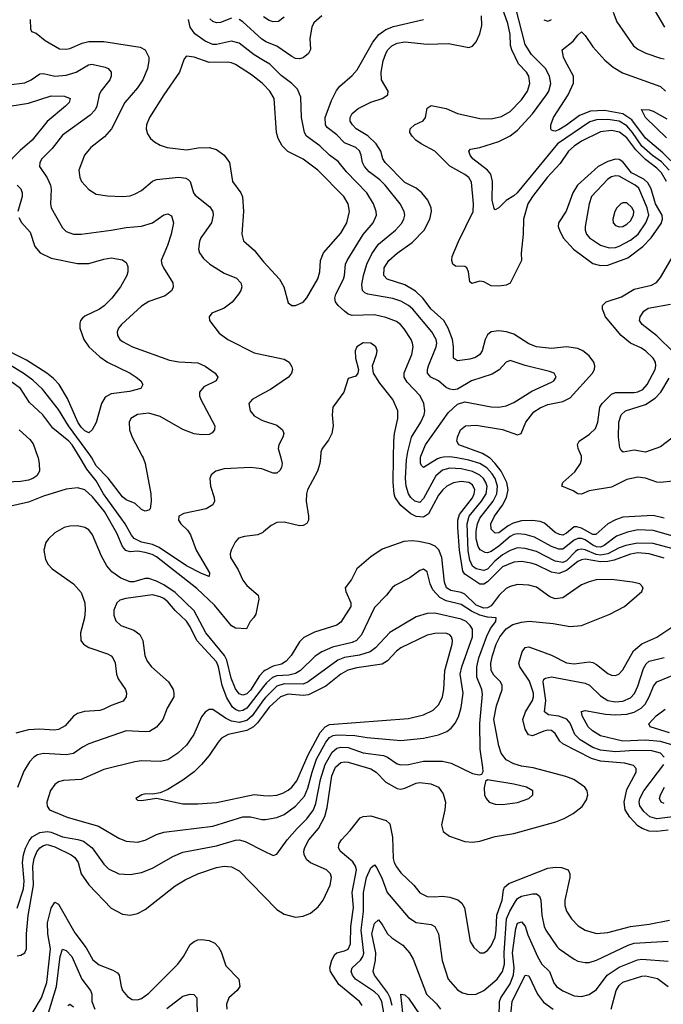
# Model space of a CAD drawing. Header units: inches. Extents: x 1308407 to 1441228, y 959628 to 1036311.
# Tile 329 of 656: x 1338703 to 1342125, y 1027096 to 1032330. Entities that reach past the tile are written whole.
import ezdxf

# ---------------------------------------------------------------- set-up
doc = ezdxf.new("R2010")
doc.units = ezdxf.units.IN
doc.header["$MEASUREMENT"] = 0
for name, color, linetype in [('B3032', 7, 'Continuous'), ('B3033', 7, 'Continuous'), ('B3042', 7, 'Continuous'), ('B3043', 7, 'Continuous')]:
    doc.layers.add(name, color=color, linetype=linetype)

msp = doc.modelspace()

# ---------------------------------------------------------------- linework, layer by layer
at = {"layer": 'B3032', "color": 5}
for points, elevation in [([(1338800.6, 1030000), (1338806.8, 1029970), (1338808.3, 1029930), (1338794.3, 1029905.7), (1338772.9, 1029890), (1338750, 1029881.7), (1338710, 1029875.3), (1338598, 1029870)], 2760), ([(1340000, 1029938.7), (1339990, 1029942.8), (1339930, 1029949.8), (1339790, 1029941.7), (1339746, 1029930), (1339721, 1029910), (1339714, 1029890), (1339718, 1029850), (1339737.1, 1029790), (1339739.3, 1029770), (1339730.5, 1029750), (1339694.8, 1029730), (1339575.9, 1029704.1), (1339549.2, 1029690), (1339547.8, 1029670), (1339559.2, 1029650), (1339596.1, 1029616.1), (1339611.7, 1029591.7), (1339641.6, 1029510), (1339712.7, 1029390), (1339710.8, 1029370), (1339670, 1029385.4), (1339590, 1029427.2), (1339444.7, 1029524.7), (1339410, 1029539.8), (1339350, 1029553), (1339312.6, 1029572.6), (1339298, 1029590), (1339264, 1029650), (1339149.2, 1029810), (1339110, 1029877.5), (1339060.7, 1029940.7), (1339024.7, 1030000)], 2760), ([(1339359, 1030000), (1339370.2, 1029970), (1339399.6, 1029810), (1339402.6, 1029770), (1339397.1, 1029730), (1339390, 1029722), (1339370, 1029717.4), (1339350, 1029725.1), (1339317, 1029757), (1339270, 1029777), (1339250, 1029794), (1339173.2, 1029893.2), (1339110, 1029957.9), (1339086.4, 1030000)], 2740), ([(1340000, 1029606.8), (1339996.3, 1029603.7), (1339970, 1029590.8), (1339897.8, 1029582.2), (1339867, 1029573), (1339848.2, 1029551.8), (1339827.2, 1029510), (1339822, 1029490), (1339824.7, 1029470), (1339864.6, 1029404.6), (1339889.6, 1029350), (1339910, 1029321.7), (1339970.3, 1029270), (1339974.9, 1029250), (1339958, 1029170), (1339946.7, 1029150), (1339927.8, 1029130), (1339908.5, 1029091.5), (1339850, 1029096), (1339830, 1029107.5), (1339738.2, 1029218.2), (1339645.8, 1029305.8), (1339430, 1029474.1), (1339407.1, 1029487.1), (1339370, 1029498.3), (1339330, 1029504.3), (1339290, 1029500.6), (1339267.8, 1029507.8), (1339250, 1029529.9), (1339220.2, 1029600.2), (1339154.9, 1029714.9), (1339090, 1029793.3), (1339050, 1029830.4), (1339010, 1029840.7), (1338950, 1029833.8), (1338830, 1029796.6), (1338750, 1029764.5), (1338640.7, 1029739.3)], 2780), ([(1340000, 1028864.1), (1339978, 1028842), (1339930, 1028766.5), (1339910, 1028746.7), (1339890, 1028738.5), (1339870, 1028746.1), (1339850, 1028773.5), (1339827.1, 1028830), (1339804.8, 1028924.8), (1339791.9, 1028950), (1339693.2, 1029070), (1339630, 1029187.4), (1339530, 1029284.1), (1339470, 1029325.3), (1339430, 1029345.4), (1339390, 1029358.9), (1339370, 1029358.7), (1339310, 1029340.7), (1339290, 1029340.9), (1339240.5, 1029360.5), (1339193.9, 1029393.9), (1339165.8, 1029425.8), (1339137.6, 1029477.6), (1339090, 1029590.6), (1339070, 1029617.6), (1339050, 1029631), (1339010, 1029639.4), (1338970, 1029637.4), (1338940.3, 1029630), (1338890, 1029601.4), (1338856.9, 1029570), (1338842.9, 1029550), (1338831.9, 1029510), (1338840.8, 1029460.8), (1338854.1, 1029434.1), (1338875.2, 1029410), (1338990, 1029330.2), (1339030, 1029284.2), (1339049.4, 1029230), (1339051.6, 1029190), (1339047.1, 1029150), (1339026.2, 1029070), (1339027.9, 1029030), (1339042.6, 1029010), (1339070, 1028993.2), (1339170, 1028958.9), (1339188.8, 1028948.8), (1339198.1, 1028938.1), (1339210.1, 1028910.1), (1339217.2, 1028850), (1339226.7, 1028826.7), (1339266, 1028770), (1339271.6, 1028750), (1339268.9, 1028730), (1339253.6, 1028706.4), (1339190, 1028684.5), (1339150, 1028665), (1339130, 1028658.3), (1339048.6, 1028651.4), (1339010, 1028640.8), (1338990, 1028627.4), (1338944.5, 1028575.5), (1338910, 1028556.8), (1338887.4, 1028552.6), (1338810, 1028558.6), (1338750, 1028554.9), (1338682.2, 1028537.8)], 2820), ([(1340000, 1028785.8), (1339910.7, 1028669.3), (1339890, 1028657.1), (1339870, 1028654.8), (1339850, 1028662.3), (1339835.1, 1028675.1), (1339804.2, 1028724.2), (1339780.1, 1028790), (1339759.9, 1028890), (1339750, 1028915.8), (1339645.1, 1029030), (1339610, 1029102.3), (1339590, 1029133.3), (1339529.6, 1029189.6), (1339490, 1029235), (1339470, 1029252.7), (1339450, 1029262.6), (1339410, 1029271.6), (1339266.7, 1029253.3), (1339235.9, 1029244.1), (1339219.6, 1029230), (1339204.5, 1029190), (1339203.6, 1029163.6), (1339214.2, 1029134.2), (1339241.3, 1029110), (1339310, 1029085.4), (1339341.4, 1029061.4), (1339357.6, 1029030), (1339369.3, 1028950), (1339380.5, 1028920.5), (1339404, 1028890), (1339494.2, 1028810), (1339518.4, 1028770), (1339523.5, 1028750), (1339522.2, 1028730), (1339486.4, 1028670), (1339464, 1028610), (1339430, 1028569.7), (1339393.7, 1028546.3), (1339370, 1028543.4), (1339270, 1028549.8), (1339070, 1028479.8), (1339037.1, 1028462.9), (1338990, 1028428.5), (1338950, 1028421.5), (1338830, 1028428.4), (1338798.8, 1028421.2), (1338778.9, 1028410), (1338755.7, 1028384.3), (1338725.4, 1028334.6), (1338691.7, 1028248.3)], 2840), ([(1340000, 1028713.5), (1339938.6, 1028630), (1339910, 1028604.1), (1339870, 1028594.6), (1339830, 1028601.2), (1339796.6, 1028616.6), (1339730, 1028663.5), (1339710, 1028662), (1339690, 1028648.2), (1339670, 1028624.2), (1339628.6, 1028530), (1339590, 1028472.9), (1339544.4, 1028430), (1339490, 1028394.6), (1339450, 1028386.3), (1339350.2, 1028389.8), (1339314.6, 1028385.4), (1339150, 1028344.8), (1339030, 1028290.7), (1338935.4, 1028284.6), (1338910, 1028277.6), (1338890, 1028263.5), (1338867, 1028233), (1338847.8, 1028170), (1338849.1, 1028149.1), (1338861.6, 1028130), (1338954.9, 1028090), (1339122.2, 1028042.2), (1339230, 1027978.8), (1339270, 1027962.9), (1339330, 1027958.5), (1339370, 1027968.5), (1339430, 1027997.7), (1339470, 1028010.9), (1339730, 1028043.3), (1339890, 1028092.8), (1339930, 1028093), (1339990, 1028078.7), (1340000, 1028078.4)], 2860), ([(1340000, 1028634.9), (1339968.1, 1028591.9), (1339946.5, 1028570), (1339910, 1028551.3), (1339811.7, 1028530), (1339776.9, 1028510), (1339757.7, 1028490), (1339710, 1028418.2), (1339669.6, 1028370.4), (1339630, 1028332.4), (1339570, 1028286.8), (1339490, 1028237.7), (1339450, 1028219.5), (1339410, 1028212), (1339373.8, 1028213.8), (1339352, 1028210), (1339321, 1028190), (1339330, 1028181), (1339350, 1028178.8), (1339430, 1028192), (1339570, 1028160.6), (1339650, 1028160.9), (1339750, 1028168.8), (1339950, 1028210.7), (1340000, 1028206.3)], 2880), ([(1338690, 1027606.7), (1338723.6, 1027710), (1338726.7, 1027750), (1338717.7, 1027850), (1338722.8, 1027890), (1338735, 1027925), (1338754.5, 1027965.5), (1338770, 1027986), (1338810, 1028008.9), (1338850, 1028014.4), (1338870, 1028010.9), (1338930, 1027985.7), (1339011.7, 1027971.7), (1339042.2, 1027962.2), (1339087.7, 1027927.7), (1339150, 1027840.3), (1339175.9, 1027815.9), (1339230, 1027790.2), (1339290, 1027785.6), (1339350, 1027797.1), (1339410, 1027819.4), (1339517.8, 1027882.2), (1339570, 1027904.4), (1339750, 1027938.7), (1339850, 1027968.8), (1339870.1, 1027970.1), (1339901.2, 1027961.2), (1340000, 1027912.3)], 2840), ([(1338690, 1027354), (1338710, 1027357.8), (1338730, 1027370.3), (1338740.2, 1027390), (1338739, 1027470), (1338748.6, 1027568.6), (1338776.4, 1027730), (1338773.6, 1027830), (1338779.5, 1027870), (1338794.3, 1027905.7), (1338810, 1027927.4), (1338830, 1027940.6), (1338850, 1027944.4), (1338890, 1027932.7), (1338977.5, 1027890), (1338996.4, 1027876.4), (1339013.4, 1027850), (1339030.1, 1027790), (1339070, 1027730.2), (1339190, 1027606), (1339250, 1027574.4), (1339290, 1027570.2), (1339330, 1027578.6), (1339370, 1027600.2), (1339530, 1027725), (1339582.2, 1027757.8), (1339650, 1027789.3), (1339750, 1027822.8), (1339790.1, 1027830.1), (1339830, 1027826), (1339870, 1027806), (1340000, 1027672.3)], 2820), ([(1338770, 1027047.4), (1338818.7, 1027130), (1338848, 1027212), (1338866.7, 1027390), (1338852.4, 1027470), (1338851.1, 1027528.9), (1338870, 1027607.4), (1338890, 1027638), (1338910, 1027628), (1338995.8, 1027475.8), (1339056.3, 1027396.3), (1339092.9, 1027332.9), (1339126.4, 1027306.4), (1339198, 1027278), (1339222.5, 1027262.5), (1339232.9, 1027250), (1339242.6, 1027190), (1339250.2, 1027170), (1339276.5, 1027136.5), (1339301.6, 1027121.6), (1339330, 1027120.2), (1339350, 1027126.5), (1339390, 1027154.4), (1339543.5, 1027310), (1339574.2, 1027350), (1339610, 1027413.7), (1339630, 1027430.3), (1339650, 1027438.9), (1339670, 1027440.9), (1339710, 1027434.9), (1339740.7, 1027420.7), (1339760.2, 1027400.2), (1339773.9, 1027373.9), (1339799.5, 1027299.5), (1339867.9, 1027230), (1339873.6, 1027190), (1339859, 1027170), (1339815, 1027130), (1339802.9, 1027097.1), (1339804.1, 1027070)], 2780), ([(1338856.4, 1027050), (1338898.2, 1027190), (1338917.7, 1027350), (1338930, 1027389.1), (1338950, 1027381.3), (1338981.3, 1027350), (1339034.2, 1027230), (1339079.3, 1027170), (1339086, 1027150), (1339086.7, 1027110), (1339102.2, 1027070)], 2760), ([(1339486.1, 1027073.9), (1339570, 1027138.8), (1339610, 1027150.2), (1339628.8, 1027148.8), (1339644.2, 1027130), (1339646, 1027030)], 2760), ([(1338959.7, 1027090), (1338970, 1027096.9), (1338990, 1027082.4)], 2740)]:
    msp.add_lwpolyline(points, dxfattribs=dict(at, elevation=elevation))
at = {"layer": 'B3033', "color": 5}
for points, elevation in [([(1338758.5, 1032330), (1338760.7, 1032280.7), (1338766.4, 1032266.4), (1338790, 1032257.1), (1338838.6, 1032218.6), (1338915.3, 1032175.3), (1338950, 1032172.3), (1338970, 1032175.6), (1339035.7, 1032204.3), (1339070, 1032213.7), (1339150, 1032213.1), (1339344.1, 1032184.1), (1339370.3, 1032170), (1339389.2, 1032130), (1339390.2, 1032110), (1339382.9, 1032070), (1339358.2, 1032010), (1339330, 1031967.6), (1339262, 1031890), (1339191.3, 1031748.7), (1339153.9, 1031706.1), (1339080.9, 1031650), (1339047.8, 1031610), (1339017.8, 1031530), (1339022.4, 1031490), (1339031.7, 1031470), (1339070, 1031426.7), (1339110, 1031402.6), (1339170, 1031392.9), (1339249, 1031389), (1339290, 1031394), (1339316.6, 1031403.4), (1339350, 1031422.3), (1339408.6, 1031471.4), (1339430, 1031480.6), (1339550, 1031491.7), (1339586.9, 1031486.9), (1339599.6, 1031479.6), (1339610.2, 1031470), (1339627.6, 1031410), (1339636.2, 1031396.2), (1339714.2, 1031334.2), (1339729.3, 1031310), (1339732.5, 1031290), (1339722.7, 1031250), (1339666.2, 1031170), (1339658.6, 1031150), (1339654.4, 1031110), (1339659.1, 1031090), (1339679.6, 1031059.6), (1339713.4, 1031030), (1339790, 1030982.6), (1339855.3, 1030955.3), (1339878, 1030930), (1339883.6, 1030910), (1339879.1, 1030890), (1339867.1, 1030870), (1339832.6, 1030827.4), (1339790, 1030796.1), (1339724.9, 1030770), (1339710.4, 1030750), (1339712.7, 1030730), (1339763.4, 1030663.4), (1339809.5, 1030629.5), (1339950, 1030558), (1340000, 1030547.8)], 2760), ([(1340000, 1032112.2), (1339950, 1032143), (1339870, 1032204.1), (1339830, 1032215.4), (1339750, 1032198.4), (1339730, 1032198.5), (1339690, 1032215), (1339634.4, 1032254.4), (1339609.9, 1032290), (1339600.1, 1032330)], 2760), ([(1339830, 1032337.4), (1339770, 1032314.3), (1339750, 1032312.9), (1339730, 1032320.2), (1339713.7, 1032333.7)], 2740), ([(1340000, 1032220.1), (1339990, 1032226.5), (1339890, 1032317.6), (1339870, 1032330.5)], 2740), ([(1340000, 1031984.3), (1339992.2, 1031992.2), (1339936.1, 1032036.1), (1339850.7, 1032090.7), (1339830, 1032099.6), (1339810, 1032104.3), (1339710, 1032102.8), (1339630, 1032129.8), (1339590, 1032135.4), (1339578, 1032122), (1339553, 1032050), (1339469.4, 1031930), (1339393, 1031810), (1339376.5, 1031770), (1339374.9, 1031750), (1339382.9, 1031722.9), (1339398.8, 1031698.8), (1339419.7, 1031679.7), (1339450, 1031662.7), (1339486.8, 1031650), (1339590, 1031638.6), (1339651.4, 1031648.6), (1339710.9, 1031650.9), (1339750, 1031640.2), (1339789.4, 1031609.4), (1339817.8, 1031570), (1339835.2, 1031470), (1339878.3, 1031410), (1339887.5, 1031387.5), (1339892.7, 1031310), (1339883.6, 1031190), (1339893.3, 1031153.3), (1339950, 1031104.9), (1340000, 1031042.6)], 2780), ([(1338643.2, 1031983.2), (1338730, 1031994.6), (1338763.5, 1032010), (1338810, 1032042), (1338830, 1032043.5), (1338890, 1032028.5), (1338950, 1032034.6), (1339003.1, 1032050), (1339069.5, 1032090.5), (1339087.1, 1032092.9), (1339157.7, 1032077.7), (1339173.1, 1032070), (1339189.1, 1032050), (1339190.2, 1032030), (1339182.7, 1032010), (1339134.3, 1031950), (1339125.1, 1031930), (1339112.9, 1031870), (1339104.6, 1031850), (1339077.8, 1031822.2), (1338930, 1031715.2), (1338875.2, 1031644.8), (1338820.2, 1031590), (1338810.2, 1031570), (1338809.4, 1031549.4), (1338849.6, 1031489.6), (1338866.4, 1031450), (1338870.9, 1031429.1), (1338867.2, 1031350), (1338871.3, 1031330), (1338930, 1031223.1), (1338950, 1031203.1), (1338990, 1031189.1), (1339030, 1031189.2), (1339190, 1031210.2), (1339270, 1031225.7), (1339350, 1031231.8), (1339409.9, 1031250.1), (1339470, 1031292.7), (1339490, 1031298), (1339510, 1031287.3), (1339520.9, 1031250), (1339508.5, 1031190), (1339489.4, 1031130), (1339455.8, 1031050), (1339458.5, 1031030), (1339467.9, 1031010), (1339516.5, 1030930), (1339519.5, 1030910), (1339511.8, 1030890), (1339477.4, 1030862.6), (1339390, 1030831.6), (1339350, 1030807.6), (1339245.3, 1030710), (1339229, 1030690), (1339221.5, 1030670), (1339224, 1030650), (1339236, 1030630), (1339250, 1030618.5), (1339302.4, 1030590), (1339500, 1030520), (1339550, 1030511.7), (1339650, 1030505.2), (1339690, 1030487.9), (1339742, 1030450), (1339755.8, 1030430), (1339748, 1030410), (1339681.9, 1030378.1), (1339659.2, 1030350), (1339659.7, 1030330), (1339666.4, 1030310), (1339741.3, 1030170), (1339738, 1030150), (1339726.7, 1030133.3), (1339710, 1030124.7), (1339670, 1030122), (1339630, 1030129), (1339570, 1030152.1), (1339450, 1030219.6), (1339390, 1030237.3), (1339329, 1030231), (1339294.6, 1030210), (1339284.9, 1030190), (1339286.8, 1030150), (1339301.6, 1030110), (1339355.2, 1030010), (1339359, 1030000)], 2740), ([(1338650, 1031870.5), (1338750, 1031886), (1338870, 1031925.4), (1338942.3, 1031922.3), (1338972.2, 1031910), (1338966.7, 1031890), (1338947.5, 1031870), (1338850, 1031788.1), (1338770.1, 1031690), (1338704.9, 1031635.1), (1338623, 1031550)], 2720), ([(1338689.1, 1031449.1), (1338710.2, 1031430), (1338717, 1031410), (1338716.6, 1031390), (1338693.4, 1031310)], 2720), ([(1338698.4, 1031278.4), (1338712.4, 1031252.4), (1338759.5, 1031199.5), (1338783.4, 1031123.4), (1338811.6, 1031090), (1338870, 1031061.7), (1339010, 1031033.4), (1339070, 1031033.4), (1339150, 1031057.1), (1339190, 1031063.5), (1339250, 1031052.9), (1339270, 1031039.3), (1339277.5, 1031017.5), (1339278.6, 1030990), (1339273.2, 1030970), (1339238.8, 1030910), (1339192.9, 1030850), (1339152.2, 1030807.8), (1339127.9, 1030790), (1339050, 1030753), (1339037.3, 1030742.7), (1339026.5, 1030730), (1339022.9, 1030717.1), (1339023.2, 1030690), (1339045.1, 1030630), (1339071, 1030590), (1339130, 1030537.1), (1339169.2, 1030509.2), (1339290.4, 1030450), (1339322.4, 1030430), (1339346.4, 1030410), (1339358, 1030390), (1339347.3, 1030370), (1339286.4, 1030353.6), (1339190, 1030340.2), (1339156.8, 1030323.2), (1339137.3, 1030290), (1339110, 1030189.3), (1339088.2, 1030150), (1339070, 1030133.6), (1339050, 1030145), (1339030, 1030164.1), (1339012.5, 1030190), (1338956.7, 1030316.7), (1338912.5, 1030390), (1338882.5, 1030422.5), (1338847.8, 1030450), (1338740.1, 1030520.1), (1338590, 1030593.5)], 2720), ([(1339086.4, 1030000), (1339076.9, 1030016.9), (1338962.4, 1030170), (1338910, 1030257.9), (1338825.1, 1030365.1), (1338772.9, 1030412.9), (1338726.8, 1030446.8), (1338553.1, 1030553.1)], 2740), ([(1339024.7, 1030000), (1338982.2, 1030070), (1338963.7, 1030090), (1338878.9, 1030158.9), (1338825.5, 1030230), (1338755.2, 1030295.2), (1338706.8, 1030370), (1338567, 1030470)], 2760), ([(1340000, 1030343.9), (1339939.1, 1030310), (1339920.5, 1030290), (1339928.5, 1030250), (1339950, 1030224.4), (1339990, 1030200.3), (1340000, 1030197)], 2760), ([(1338699.6, 1030150), (1338757.5, 1030097.5), (1338774.4, 1030074.4), (1338798.5, 1030010), (1338800.6, 1030000)], 2760)]:
    msp.add_lwpolyline(points, dxfattribs=dict(at, elevation=elevation))
at = {"layer": 'B3042', "color": 5}
for points, elevation in [([(1340302, 1030000), (1340299.6, 1029970), (1340287.1, 1029930), (1340234, 1029830), (1340227.6, 1029810), (1340226, 1029770), (1340238.6, 1029690), (1340237.8, 1029670), (1340230, 1029652.3), (1340210, 1029641), (1340190, 1029639.8), (1340110, 1029658), (1340070, 1029657.3), (1340039.3, 1029640.7), (1340000, 1029606.8)], 2780), ([(1340090.6, 1030000), (1340098.5, 1029970), (1340094.9, 1029950), (1340086, 1029934), (1340070, 1029918.7), (1340050, 1029918.3), (1340000, 1029938.7)], 2760), ([(1342130, 1029467.5), (1342050.2, 1029490.2), (1341990, 1029495.8), (1341950, 1029488.9), (1341862.9, 1029457.1), (1341830, 1029450), (1341790, 1029447.9), (1341710, 1029461.5), (1341690, 1029459.3), (1341670, 1029449.1), (1341610, 1029401.6), (1341570, 1029385.3), (1341530, 1029393), (1341451.4, 1029431.4), (1341421.4, 1029441.4), (1341370, 1029449.2), (1341330, 1029445.9), (1341270, 1029421.7), (1341190, 1029342.2), (1341170, 1029329.5), (1341150, 1029328.4), (1341070, 1029382.2), (1341058.6, 1029398.6), (1341041.7, 1029510), (1341031.6, 1029630), (1341032.5, 1029670), (1341040.5, 1029699.5), (1341110, 1029788.7), (1341119.9, 1029810), (1341123, 1029830), (1341110, 1029856.7), (1341090, 1029869.4), (1341050, 1029874.5), (1341010, 1029867.5), (1340974.5, 1029850), (1340950, 1029828.4), (1340930, 1029801.4), (1340876.5, 1029703.5), (1340850, 1029685.2), (1340810, 1029688.9), (1340782.9, 1029702.9), (1340730, 1029747.9), (1340700.1, 1029790), (1340693.6, 1029810), (1340687.9, 1029870), (1340690, 1030000)], 2780), ([(1342170, 1029519), (1342070, 1029544.5), (1341987.7, 1029547.7), (1341925.9, 1029534.1), (1341890, 1029521.4), (1341829.3, 1029490.7), (1341790, 1029484.1), (1341767.1, 1029487.1), (1341710, 1029511.2), (1341690, 1029514.7), (1341670, 1029510.8), (1341657.1, 1029502.9), (1341610, 1029452.7), (1341590, 1029444.3), (1341550, 1029451.3), (1341450, 1029502.1), (1341390, 1029517.9), (1341350, 1029521.6), (1341310, 1029508.5), (1341270, 1029484.9), (1341228.9, 1029451.1), (1341190, 1029409.2), (1341170, 1029400.9), (1341130, 1029409.9), (1341110, 1029424.9), (1341096.7, 1029456.7), (1341086.5, 1029506.5), (1341081.1, 1029650), (1341093.3, 1029690), (1341158.7, 1029770), (1341183.5, 1029810), (1341187.9, 1029847.9), (1341181.2, 1029870), (1341169.1, 1029890), (1341150, 1029907.7), (1341110, 1029928.4), (1341050, 1029941.5), (1340990, 1029946.2), (1340950, 1029934.7), (1340915, 1029905), (1340850, 1029784.3), (1340830, 1029763), (1340803.7, 1029770), (1340782.7, 1029790), (1340769.9, 1029810), (1340758.5, 1029850), (1340754.2, 1029890), (1340759.9, 1029990), (1340761.6, 1030000)], 2760), ([(1340938.5, 1030000), (1340924, 1029996), (1340850, 1029948.7), (1340839.1, 1029959.1), (1340833.1, 1029973.1), (1340834.4, 1030000)], 2740), ([(1342190, 1029580.5), (1342070, 1029614.1), (1341990, 1029618.4), (1341933.7, 1029606.3), (1341875.3, 1029584.7), (1341810, 1029535.5), (1341790, 1029526.5), (1341770, 1029527.3), (1341750, 1029536), (1341710, 1029563.9), (1341690, 1029572.3), (1341670, 1029572.6), (1341650, 1029563), (1341590, 1029515.4), (1341570, 1029514.6), (1341530, 1029528.9), (1341439.3, 1029579.3), (1341390, 1029593.3), (1341350, 1029596.7), (1341330, 1029592.7), (1341310, 1029582.2), (1341250, 1029530.2), (1341210, 1029502.1), (1341190, 1029495), (1341177.7, 1029497.7), (1341151.9, 1029511.9), (1341140.1, 1029530), (1341130, 1029570), (1341129.2, 1029610), (1341137, 1029650), (1341150, 1029679.8), (1341220.4, 1029770), (1341240.4, 1029810), (1341243.8, 1029850), (1341231, 1029890), (1341215.4, 1029915.4), (1341187, 1029947), (1341150, 1029969.9), (1341090, 1029988.1), (1341026.5, 1030000)], 2740), ([(1342130, 1029680.8), (1342070, 1029693.5), (1341910, 1029685.7), (1341870, 1029671.3), (1341830.6, 1029649.4), (1341766.6, 1029593.4), (1341750, 1029593.6), (1341690, 1029627), (1341665.5, 1029634.5), (1341650, 1029633.8), (1341610, 1029600.3), (1341590, 1029589.9), (1341572.4, 1029592.4), (1341550, 1029604.5), (1341492.5, 1029652.5), (1341470, 1029662.8), (1341430, 1029666.8), (1341370, 1029665.3), (1341326.8, 1029653.2), (1341300.6, 1029639.4), (1341250, 1029601.8), (1341230, 1029600.2), (1341210, 1029621.1), (1341207.7, 1029650), (1341226.5, 1029690), (1341270.4, 1029749.6), (1341291.4, 1029790), (1341299.8, 1029830), (1341292.2, 1029870), (1341263.1, 1029930), (1341231, 1029971), (1341201.6, 1030000)], 2720), ([(1342176, 1029876), (1342110.5, 1029869.5), (1342090, 1029871.6), (1342030, 1029892.8), (1341990, 1029897.8), (1341930, 1029885), (1341850, 1029845.3), (1341730, 1029825.3), (1341690, 1029807.7), (1341670, 1029808.5), (1341645.7, 1029825.7), (1341585.7, 1029850), (1341590.8, 1029870), (1341653.9, 1029926.1), (1341684.9, 1029970), (1341690.6, 1029990), (1341689.9, 1030000)], 2680), ([(1340000, 1027672.3), (1340070, 1027600.3), (1340110, 1027574.6), (1340170, 1027559.6), (1340210, 1027564.4), (1340250, 1027580.7), (1340290, 1027613.4), (1340317, 1027650), (1340353.2, 1027730), (1340361.5, 1027770), (1340355.4, 1027790), (1340334.9, 1027810), (1340248.5, 1027848.5), (1340230, 1027863.4), (1340214.9, 1027890), (1340214.6, 1027910), (1340219.9, 1027930), (1340240.9, 1027970), (1340292, 1028030), (1340326.1, 1028093.9), (1340338.5, 1028141.5), (1340362.4, 1028310), (1340382.9, 1028357.1), (1340410, 1028381.2), (1340430, 1028385.5), (1340450, 1028383.6), (1340570, 1028346.9), (1340598.1, 1028330), (1340650, 1028276.8), (1340710, 1028242.6), (1340730, 1028240.1), (1340750, 1028244.2), (1340810, 1028270.6), (1340830, 1028274.7), (1340888.5, 1028268.5), (1340928.9, 1028250), (1340954.9, 1028214.9), (1340966.2, 1028170), (1340962.7, 1028130), (1340946.2, 1028050), (1340955.2, 1028015.2), (1340988.7, 1027988.7), (1341070, 1027961.6), (1341110, 1027957.5), (1341150, 1027962.3), (1341230, 1027987.1), (1341330, 1028004.2), (1341553.8, 1028066.2), (1341597.1, 1028082.9), (1341646.3, 1028110), (1341692.9, 1028147.1), (1341716.5, 1028183.5), (1341722.8, 1028210), (1341719.3, 1028230), (1341707.6, 1028250), (1341649.8, 1028290), (1341607, 1028307), (1341432.6, 1028352.6), (1341370, 1028361.7), (1341330, 1028374.3), (1341290, 1028396.2), (1341262.9, 1028430), (1341249.5, 1028470), (1341224.1, 1028610), (1341238.2, 1028681.8), (1341267.8, 1028770), (1341268.7, 1028790), (1341259, 1028810), (1341224.6, 1028844.6), (1341210.4, 1028870), (1341207.7, 1028910), (1341217.5, 1028950), (1341236.2, 1029010), (1341255.5, 1029050), (1341289.2, 1029090.8), (1341325.2, 1029114.8), (1341370, 1029126.9), (1341412, 1029132), (1341539.3, 1029119.3), (1341630, 1029104.8), (1341690, 1029109.5), (1341840.5, 1029170), (1341918.3, 1029210), (1342009.7, 1029290), (1342016.9, 1029310), (1342014.4, 1029314.4), (1341999.5, 1029330), (1341960.2, 1029340.2), (1341850, 1029353.5), (1341768.6, 1029351.4), (1341730, 1029341.8), (1341690, 1029324.8), (1341590, 1029257.1), (1341550, 1029250.5), (1341521, 1029261), (1341450, 1029313.4), (1341410, 1029323.8), (1341350, 1029327), (1341310, 1029316.4), (1341290, 1029305.2), (1341251.8, 1029270), (1341210, 1029213.6), (1341190, 1029203), (1341170, 1029201.8), (1341130, 1029216.6), (1341070, 1029275.9), (1341050, 1029285.2), (1340994.6, 1029294.6), (1340972.6, 1029310), (1340960.6, 1029340.6), (1340947.1, 1029470), (1340930.8, 1029510.8), (1340911.6, 1029531.6), (1340884.1, 1029544.1), (1340824, 1029556), (1340790, 1029559.7), (1340744.9, 1029555.1), (1340630, 1029515.6), (1340570, 1029474.7), (1340494.9, 1029410), (1340466.5, 1029353.5), (1340433.4, 1029310), (1340436.5, 1029290), (1340462.7, 1029230), (1340464.1, 1029210), (1340410, 1029126.6), (1340389.5, 1029110.5), (1340270, 1029074.4), (1340214.6, 1029045.4), (1340190, 1029021.8), (1340146.6, 1028950), (1340119.9, 1028920.1), (1340095.5, 1028904.5), (1340050, 1028893.3), (1340005.9, 1028870), (1340000, 1028864.1)], 2820), ([(1340000, 1027912.3), (1340050, 1027887.6), (1340070, 1027893.1), (1340125, 1027970), (1340177.4, 1028030), (1340230, 1028081.5), (1340264.8, 1028130), (1340277.6, 1028162.4), (1340302.9, 1028290), (1340327.9, 1028370), (1340364.4, 1028435.6), (1340390, 1028457.5), (1340410, 1028462.2), (1340450, 1028460.8), (1340530, 1028432.5), (1340638.1, 1028418.1), (1340658.6, 1028410), (1340710, 1028374.6), (1340730, 1028368.8), (1340770, 1028371.4), (1340850, 1028388.9), (1340950, 1028388.6), (1340997.2, 1028377.2), (1341110, 1028323.1), (1341145.2, 1028314.8), (1341160.4, 1028319.6), (1341166.3, 1028333.7), (1341165.8, 1028354.2), (1341151.7, 1028451.7), (1341148.9, 1028588.9), (1341164, 1028744), (1341159.6, 1028770), (1341134, 1028834), (1341132.7, 1028890), (1341143.2, 1028936.8), (1341186.7, 1029053.3), (1341206.6, 1029093.4), (1341233.6, 1029130), (1341237, 1029150), (1341190, 1029154.5), (1341150, 1029164.8), (1341105.5, 1029185.5), (1341050, 1029221.5), (1340970, 1029240.7), (1340937.5, 1029257.5), (1340899.3, 1029299.3), (1340885.6, 1029330), (1340870, 1029394), (1340850, 1029409.6), (1340830, 1029401.6), (1340777.8, 1029362.2), (1340698.2, 1029321.8), (1340683.1, 1029310), (1340652.4, 1029270), (1340590, 1029204.7), (1340519.7, 1029060.3), (1340493.5, 1029030), (1340470, 1029019.9), (1340366, 1028994), (1340310.2, 1028970), (1340274.4, 1028945.6), (1340196.8, 1028870), (1340170, 1028854.1), (1340133.9, 1028846.1), (1340070, 1028842.6), (1340046.6, 1028833.4), (1340014.8, 1028805.2), (1340000, 1028785.8)], 2840), ([(1340000, 1028078.4), (1340010, 1028078.2), (1340070, 1028088.7), (1340110, 1028105.6), (1340170, 1028148.9), (1340217.4, 1028202.6), (1340235.8, 1028244.2), (1340257.2, 1028330), (1340281.5, 1028398.5), (1340331, 1028490), (1340350, 1028513.5), (1340370, 1028524.8), (1340391.5, 1028528.5), (1340484.3, 1028524.3), (1340550, 1028513.8), (1340730, 1028497.9), (1340849.4, 1028510.6), (1340930, 1028527.4), (1340973.9, 1028546.1), (1340996.8, 1028563.2), (1341019, 1028590), (1341035.3, 1028624.7), (1341050, 1028673), (1341061.1, 1028750), (1341045.6, 1028850), (1341053.4, 1028890), (1341110.3, 1029050), (1341109.9, 1029090), (1341098.4, 1029110), (1341076.1, 1029130), (1341050, 1029143.6), (1340910, 1029174.9), (1340870, 1029173.4), (1340810, 1029156.1), (1340670, 1029072.6), (1340593.9, 1028990), (1340566, 1028970), (1340510, 1028952.1), (1340430, 1028938.9), (1340394.5, 1028925.5), (1340237.3, 1028810), (1340210, 1028796.9), (1340110, 1028799.1), (1340070, 1028786.1), (1340010, 1028727.1), (1340000, 1028713.5)], 2860), ([(1340000, 1028206.3), (1340030, 1028203.6), (1340070, 1028206.9), (1340102.1, 1028217.9), (1340130, 1028233.6), (1340150.5, 1028250), (1340176, 1028284), (1340237.6, 1028422.4), (1340300.1, 1028539.9), (1340326.7, 1028570), (1340350, 1028582.9), (1340770, 1028614.8), (1340850, 1028634), (1340901.1, 1028658.9), (1340931.2, 1028688.8), (1340950.5, 1028730), (1340957.1, 1028770), (1340963, 1028870), (1341002.1, 1029010), (1341003.4, 1029030), (1340998.5, 1029050), (1340990, 1029059.8), (1340969.2, 1029069.2), (1340910, 1029066.6), (1340870, 1029058.5), (1340729, 1028991), (1340706.4, 1028973.6), (1340658.5, 1028921.5), (1340630, 1028903), (1340495.7, 1028884.3), (1340447.6, 1028872.4), (1340410, 1028850.8), (1340330, 1028787.2), (1340239.1, 1028740.9), (1340210, 1028737), (1340130, 1028744.1), (1340090, 1028730.7), (1340030, 1028675.2), (1340000, 1028634.9)], 2880), ([(1342150, 1028021.2), (1342090, 1028014.1), (1342050, 1028016.6), (1342013, 1028030), (1341990, 1028045), (1341947, 1028090), (1341922.1, 1028130), (1341917.1, 1028170), (1341930, 1028236.9), (1341979.5, 1028330), (1341980.8, 1028350), (1341965.6, 1028365.6), (1341917.6, 1028377.6), (1341790, 1028388.8), (1341742.9, 1028402.9), (1341590, 1028479.9), (1341574.2, 1028494.2), (1341550, 1028535.1), (1341530, 1028551.7), (1341510, 1028552.8), (1341490, 1028547.8), (1341430, 1028522.7), (1341408.6, 1028528.6), (1341390, 1028559.2), (1341378.5, 1028610), (1341392.3, 1028650), (1341429.9, 1028710), (1341435.2, 1028730), (1341434.3, 1028750), (1341413.8, 1028813.8), (1341361.2, 1028890), (1341357.4, 1028910), (1341373.9, 1028970), (1341390, 1028992.1), (1341410, 1028995.5), (1341530, 1028951.3), (1341610, 1028911), (1341650, 1028904.9), (1341730, 1028916), (1341750, 1028913.5), (1341770, 1028902.7), (1341830, 1028853.5), (1341850, 1028845), (1341870, 1028843.5), (1341889.1, 1028850.9), (1341910, 1028874), (1341966.1, 1028973.9), (1342010, 1029012.5), (1342090, 1029047.5), (1342170, 1029101)], 2780), ([(1342129.2, 1028410), (1342109.8, 1028430), (1342063, 1028443), (1341970, 1028444.1), (1341870, 1028437.9), (1341790, 1028446.2), (1341750, 1028460.8), (1341682, 1028502), (1341653.9, 1028530), (1341629.9, 1028590), (1341611.2, 1028611.2), (1341570, 1028628.1), (1341513.7, 1028633.7), (1341493.8, 1028650), (1341499.7, 1028710), (1341485.2, 1028810), (1341490, 1028823.7), (1341497.6, 1028830), (1341530, 1028836.6), (1341710, 1028803.3), (1341733, 1028793), (1341790, 1028734.8), (1341830, 1028711.1), (1341870, 1028703.7), (1341910, 1028707.5), (1341950, 1028725), (1341972.2, 1028747.8), (1341990, 1028787.6), (1342019.4, 1028880.6), (1342033.8, 1028906.2), (1342050, 1028920.4), (1342130, 1028939.5)], 2760), ([(1342170, 1028475.8), (1342110, 1028493.5), (1342030, 1028500.5), (1341910, 1028495.2), (1341790, 1028523.1), (1341747.4, 1028550), (1341725.6, 1028570), (1341693.1, 1028630), (1341690, 1028652.7), (1341710, 1028657.3), (1341817.8, 1028637.8), (1341870, 1028634.3), (1341930, 1028638.2), (1341970, 1028648.6), (1342006.5, 1028670), (1342027.9, 1028692.1), (1342050.3, 1028730), (1342072.7, 1028787.3), (1342090, 1028810.8), (1342210, 1028860.4)], 2740), ([(1342158.4, 1028538.4), (1342055.1, 1028570), (1342047.4, 1028587.4), (1342086.2, 1028630), (1342135.3, 1028664.7)], 2720), ([(1342290, 1028105.9), (1342090, 1028081.3), (1342052.7, 1028092.7), (1342020.6, 1028120.6), (1342000.1, 1028150), (1341996, 1028170), (1341999.2, 1028190), (1342021.7, 1028230), (1342126.6, 1028370)], 2760), ([(1342130, 1028163.2), (1342113.7, 1028170), (1342105.2, 1028190), (1342109.9, 1028210), (1342131.8, 1028250)], 2740), ([(1340523.4, 1027090), (1340509, 1027110), (1340400.4, 1027200.4), (1340355.3, 1027270), (1340352.1, 1027290), (1340361.9, 1027330), (1340379.2, 1027360.8), (1340390, 1027370.1), (1340430, 1027379.8), (1340450, 1027389.5), (1340462.6, 1027417.4), (1340462.7, 1027510), (1340478.6, 1027610), (1340471.1, 1027690), (1340493.6, 1027810), (1340489, 1027830), (1340473.6, 1027853.6), (1340406, 1027910), (1340398.3, 1027930), (1340401.5, 1027950), (1340413.4, 1027970), (1340460.3, 1028019.7), (1340513.6, 1028086.4), (1340530, 1028094.7), (1340570, 1028096.8), (1340652.2, 1028072.2), (1340670, 1028055.3), (1340684.4, 1027984.4), (1340688.6, 1027870), (1340693.1, 1027850), (1340705.7, 1027825.7), (1340730, 1027795.4), (1340799.1, 1027730), (1340830, 1027689.2), (1340870, 1027668.6), (1340906.4, 1027666.4), (1340950.9, 1027670.9), (1340990, 1027665.8), (1341031.5, 1027651.5), (1341053.7, 1027633.6), (1341068.4, 1027608.4), (1341097.3, 1027430), (1341117, 1027397), (1341150, 1027368.7), (1341170, 1027368.8), (1341190, 1027382), (1341210, 1027407.2), (1341230, 1027452), (1341236.5, 1027490), (1341239.2, 1027570), (1341268.1, 1027650), (1341274.9, 1027705.1), (1341281, 1027719), (1341302.9, 1027737.1), (1341510, 1027818.6), (1341550, 1027824.5), (1341583, 1027823), (1341618.9, 1027810), (1341628.2, 1027790), (1341627.8, 1027770), (1341601.1, 1027650), (1341601.8, 1027621.8), (1341610.7, 1027590.8), (1341635.8, 1027550), (1341672.1, 1027512.1), (1341710, 1027489.3), (1341770, 1027472.6), (1341830, 1027477), (1341950, 1027510.1), (1342050, 1027521.4), (1342157.1, 1027542.9)], 2780), ([(1340639, 1027050), (1340628, 1027110), (1340610, 1027142.5), (1340590, 1027161.7), (1340488, 1027230), (1340472.2, 1027250), (1340466.2, 1027270), (1340470.5, 1027290), (1340514.7, 1027330), (1340527.9, 1027350), (1340531.9, 1027368.1), (1340517.8, 1027490), (1340530.5, 1027590), (1340531.1, 1027690), (1340546.5, 1027770), (1340570, 1027822), (1340590, 1027836.4), (1340601.5, 1027821.5), (1340630, 1027763.1), (1340656.6, 1027690), (1340770, 1027557.8), (1340810, 1027531), (1340890, 1027520.7), (1340910, 1027508.9), (1340929.3, 1027470), (1340949.5, 1027329.5), (1340980.2, 1027230), (1341030, 1027172.6), (1341057.2, 1027157.2), (1341090, 1027147.5), (1341130, 1027149.2), (1341170, 1027169.2), (1341240.9, 1027230), (1341269.9, 1027270), (1341280.3, 1027310), (1341277.9, 1027370), (1341291, 1027550), (1341308.4, 1027591.6), (1341338.5, 1027641.5), (1341350, 1027657.8), (1341370, 1027671.5), (1341430, 1027683.6), (1341450, 1027682.5), (1341466.2, 1027670), (1341473.1, 1027650), (1341479.1, 1027570), (1341492.1, 1027510), (1341500.8, 1027490), (1341561.2, 1027401.2), (1341570.2, 1027390), (1341650, 1027336.3), (1341670, 1027325.6), (1341710, 1027317.7), (1341730, 1027317.7), (1341770, 1027330.1), (1341938.7, 1027410), (1341970, 1027420.8), (1342150, 1027432.2)], 2760), ([(1340684, 1027090), (1340672.6, 1027130), (1340658.9, 1027158.9), (1340589.4, 1027250), (1340582, 1027270), (1340594.4, 1027330), (1340596.7, 1027370), (1340575.9, 1027470), (1340590, 1027525.3), (1340610, 1027544.4), (1340630, 1027520.4), (1340659, 1027470), (1340681.1, 1027450), (1340740.7, 1027410), (1340776, 1027370), (1340795.6, 1027335.6), (1340865.4, 1027150), (1340919.1, 1027099.1), (1340939.8, 1027070)], 2740), ([(1341252.6, 1027030), (1341254.7, 1027110), (1341260.1, 1027130), (1341310, 1027205.2), (1341327.8, 1027252.2), (1341332.1, 1027290), (1341322.4, 1027370), (1341341.1, 1027498.9), (1341350, 1027526.3), (1341370, 1027534), (1341390, 1027510.3), (1341405, 1027465), (1341455.6, 1027350), (1341479.2, 1027310), (1341519.3, 1027270), (1341542.5, 1027210), (1341557.6, 1027190), (1341590, 1027167.8), (1341650, 1027141.1), (1341690, 1027136.5), (1341730, 1027147.5), (1341770, 1027174.7), (1341826.8, 1027250), (1341890, 1027293.9), (1341987.6, 1027332.4), (1342010, 1027336.5), (1342150, 1027325.8)], 2740), ([(1341307.8, 1026970), (1341321.6, 1027110), (1341390, 1027250.2), (1341410, 1027246.5), (1341455.7, 1027150), (1341487.1, 1027107.1), (1341539.1, 1027070)], 2720), ([(1341847.2, 1027070), (1341874.9, 1027170), (1341890, 1027196.6), (1341910, 1027214.2), (1342010, 1027245.3), (1342030, 1027247.2), (1342092.9, 1027232.9), (1342150, 1027190.2)], 2720), ([(1340740.7, 1027050), (1340730, 1027150.5), (1340750, 1027146.5), (1340770, 1027128.2), (1340830, 1027040.3)], 2720)]:
    msp.add_lwpolyline(points, dxfattribs=dict(at, elevation=elevation))
at = {"layer": 'B3042', "color": 5, "elevation": 2840}
msp.add_lwpolyline([(1341190.8, 1028289.2), (1341179.6, 1028280.4), (1341173, 1028247), (1341174.9, 1028210), (1341182.4, 1028190), (1341199.1, 1028170), (1341230, 1028158.9), (1341270, 1028157.3), (1341350, 1028169.2), (1341410, 1028190.4), (1341431.8, 1028210), (1341431.8, 1028230), (1341398, 1028250), (1341330, 1028265.8)], close=True, dxfattribs=at)
at = {"layer": 'B3043', "color": 5}
for points, elevation in [([(1342142, 1031470), (1342115, 1031515), (1342090, 1031540.9), (1342030, 1031585.6), (1341978.4, 1031638.4), (1341930, 1031700.8), (1341891.3, 1031731.3), (1341850, 1031741), (1341790, 1031733.6), (1341690, 1031683.4), (1341650, 1031658.1), (1341620.4, 1031630), (1341575.5, 1031564.5), (1341508, 1031490), (1341428.7, 1031390), (1341403.9, 1031350), (1341382.2, 1031270), (1341380.1, 1031190), (1341369, 1031089), (1341370.2, 1031049.8), (1341311.1, 1030928.9), (1341290, 1030918.3), (1341250, 1030912.6), (1341210, 1030914.7), (1341170, 1030936.2), (1341150, 1030940.5), (1341107.6, 1030927.6), (1341095.5, 1030935.5), (1341089.6, 1030990), (1341080.9, 1031010), (1341070, 1031017.6), (1341020.1, 1031020.1), (1341005.6, 1031030), (1341000.4, 1031050), (1341003.1, 1031070), (1341035.9, 1031150), (1341113.2, 1031310), (1341115.5, 1031350), (1341105.7, 1031465.7), (1341091.7, 1031490), (1341070, 1031507.1), (1340990, 1031550.5), (1340910, 1031631.3), (1340837.6, 1031670), (1340809.8, 1031690), (1340788.9, 1031710), (1340776.8, 1031730), (1340779.8, 1031750), (1340802.2, 1031770), (1340848.5, 1031791.5), (1340860.5, 1031810), (1340870, 1031858.4), (1340890, 1031872.7), (1340970, 1031858.3), (1341030.6, 1031830.6), (1341150, 1031804.2), (1341210, 1031802.8), (1341264.6, 1031815.4), (1341310, 1031842.3), (1341370, 1031902.7), (1341403.4, 1031950), (1341415.6, 1031990), (1341409.3, 1032030), (1341397.4, 1032050), (1341355.2, 1032095.2), (1341318.9, 1032170), (1341313.2, 1032193.2), (1341310.8, 1032250), (1341298.6, 1032310), (1341241.1, 1032470)], 2680), ([(1342060.2, 1032410), (1342130.2, 1032290)], 2680), ([(1342155.4, 1031530), (1342114.2, 1031574.2), (1342067.5, 1031607.5), (1342010, 1031657.8), (1341961.6, 1031730), (1341930, 1031765.2), (1341890, 1031790.4), (1341830, 1031799.2), (1341770, 1031796.5), (1341734.1, 1031785.9), (1341562.7, 1031670), (1341347.5, 1031410), (1341330, 1031393.3), (1341290, 1031368.8), (1341250, 1031329.6), (1341230, 1031318), (1341225.2, 1031325.2), (1341214.8, 1031370), (1341215.8, 1031470), (1341208.1, 1031508.1), (1341189.5, 1031529.5), (1341112.9, 1031590), (1341097.7, 1031610), (1341090, 1031631), (1341099.5, 1031640.5), (1341150, 1031650.2), (1341250, 1031682.7), (1341310, 1031712.5), (1341350, 1031741.6), (1341429.9, 1031830), (1341503.6, 1031930), (1341515.3, 1031950), (1341526.2, 1031990), (1341520.5, 1032030), (1341498, 1032070), (1341424.4, 1032144.4), (1341390, 1032197.2), (1341340.6, 1032390)], 2660), ([(1341857.6, 1032370), (1341877.4, 1032317.4), (1341965.5, 1032190), (1341990, 1032172.4), (1342032.2, 1032152.2), (1342110, 1032125), (1342130, 1032121.1)], 2660), ([(1340308.9, 1032350), (1340266.9, 1032313.1), (1340256.3, 1032290), (1340246, 1032230), (1340248.3, 1032171.7), (1340239, 1032150), (1340210, 1032126.6), (1340190, 1032122.2), (1340170, 1032124.1), (1340150, 1032133.3), (1340070, 1032188), (1340012.3, 1032212.3), (1340000, 1032220.1)], 2740), ([(1340110, 1032343.5), (1340079.5, 1032320.5), (1340050, 1032317.4), (1340030, 1032325), (1340000, 1032344.2)], 2720), ([(1340834.4, 1030000), (1340834.9, 1030010), (1340859.6, 1030070), (1340980.6, 1030239.4), (1341030, 1030286.5), (1341070, 1030298.8), (1341210, 1030272.1), (1341250, 1030270.1), (1341290, 1030276.3), (1341330, 1030294.2), (1341425.5, 1030354.5), (1341530, 1030402.6), (1341542, 1030410), (1341555.8, 1030430), (1341545.1, 1030450), (1341520.2, 1030460.2), (1341390, 1030492.3), (1341310, 1030517.6), (1341290, 1030508.5), (1341252.1, 1030467.9), (1341215.5, 1030444.5), (1341105.5, 1030410), (1341030, 1030366), (1341010, 1030362.4), (1340990, 1030365.3), (1340970, 1030375.3), (1340929.9, 1030409.9), (1340888.7, 1030430), (1340871.6, 1030450), (1340871.2, 1030470), (1340877.3, 1030490), (1340917.7, 1030590), (1340920.4, 1030610), (1340917.1, 1030630), (1340893.6, 1030670), (1340793.3, 1030790), (1340770, 1030811), (1340730, 1030834), (1340687, 1030847), (1340553.6, 1030870), (1340537.5, 1030877.5), (1340525, 1030890), (1340521.2, 1030921.2), (1340530.8, 1030970), (1340548.9, 1031030), (1340575.1, 1031084.9), (1340610, 1031136.8), (1340700.7, 1031210), (1340733.4, 1031246.6), (1340745.4, 1031270), (1340749.9, 1031290), (1340747.6, 1031310), (1340726, 1031350), (1340646.1, 1031450), (1340617.9, 1031477.9), (1340561.4, 1031521.4), (1340536.2, 1031550), (1340525.8, 1031570), (1340519, 1031610), (1340510, 1031632.2), (1340490.3, 1031650.3), (1340430, 1031675.2), (1340390, 1031718), (1340337.3, 1031757.3), (1340328.6, 1031770), (1340327.1, 1031810), (1340360.5, 1031899.5), (1340386.9, 1031953.1), (1340404.5, 1031975.5), (1340470, 1032032.6), (1340497.1, 1032062.9), (1340579.9, 1032210), (1340612.8, 1032250), (1340650, 1032276.8), (1340690, 1032293.4), (1340849.3, 1032330)], 2740), ([(1341201.6, 1030000), (1341200.8, 1030000.8), (1341163.4, 1030023.4), (1341036.8, 1030070), (1341027.9, 1030090), (1341030.8, 1030110), (1341047, 1030150), (1341072.3, 1030170), (1341130, 1030174.6), (1341270, 1030150.7), (1341350, 1030122.8), (1341369.4, 1030130), (1341393.2, 1030190), (1341435.7, 1030244.3), (1341470, 1030267), (1341510, 1030284.4), (1341590, 1030299.8), (1341630, 1030318.8), (1341747.7, 1030450), (1341758.3, 1030470), (1341760.3, 1030490), (1341754.6, 1030510), (1341730, 1030542), (1341697.4, 1030570), (1341670, 1030582), (1341610, 1030590.6), (1341530, 1030582), (1341450, 1030589.9), (1341410, 1030607.4), (1341330, 1030657.9), (1341290.9, 1030670.9), (1341250, 1030675.5), (1341210, 1030670.5), (1341190, 1030653.6), (1341177.8, 1030630), (1341162.1, 1030570), (1341150, 1030549.1), (1341125.8, 1030534.2), (1341095.4, 1030524.6), (1341030, 1030515.5), (1341009.9, 1030529.9), (1341009.9, 1030590.1), (1341003.3, 1030630), (1340981.3, 1030690), (1340957.5, 1030730), (1340890.7, 1030790.7), (1340845.9, 1030850), (1340807, 1030887), (1340750, 1030919.5), (1340657.4, 1030950), (1340638.6, 1030970), (1340640.8, 1031010), (1340666, 1031050), (1340710, 1031089.4), (1340790, 1031146.1), (1340853.8, 1031210), (1340882.7, 1031270), (1340891.8, 1031310), (1340890.5, 1031330), (1340873.6, 1031370), (1340840.7, 1031410), (1340810, 1031434), (1340750, 1031464.7), (1340645.9, 1031570), (1340634.3, 1031590), (1340622.9, 1031630), (1340598.8, 1031670), (1340553.1, 1031713.1), (1340492.7, 1031750), (1340471.6, 1031770), (1340460.3, 1031790), (1340459.8, 1031810), (1340470, 1031830.2), (1340502.4, 1031857.6), (1340570, 1031891), (1340630, 1031910.2), (1340659.7, 1031930), (1340661.4, 1031950), (1340625.9, 1032010), (1340624.3, 1032050), (1340635.6, 1032110), (1340649, 1032150), (1340660.7, 1032170), (1340681.4, 1032190), (1340710, 1032204.7), (1340750, 1032211), (1340870, 1032198.9), (1340983.1, 1032203.1), (1341090, 1032182.4), (1341110, 1032188.9), (1341130, 1032211.8), (1341150, 1032254), (1341160.6, 1032299.4), (1341158.4, 1032350)], 2720), ([(1341489.7, 1032329.7), (1341510, 1032321.4), (1341516.6, 1032323.4), (1341530, 1032330.3)], 2660), ([(1342202.9, 1031542.9), (1342121.6, 1031621.6), (1342030, 1031700.3), (1341957.3, 1031797.3), (1341910, 1031828.6), (1341812.9, 1031847.1), (1341737.3, 1031842.7), (1341680, 1031820), (1341610, 1031768.4), (1341570, 1031744.7), (1341550, 1031737.8), (1341538.7, 1031738.7), (1341530, 1031742), (1341526.6, 1031750), (1341527.6, 1031770), (1341541.4, 1031810), (1341618.9, 1031930), (1341647.4, 1031992.6), (1341646.4, 1032030), (1341602.2, 1032110), (1341594.2, 1032130), (1341587.6, 1032170), (1341645.2, 1032214.8), (1341670, 1032248), (1341690, 1032264.9), (1341710, 1032245.5), (1341750, 1032184.9), (1341814.4, 1032114.4), (1341857.4, 1032077.4), (1341907.3, 1032047.3), (1342110, 1031974), (1342137.1, 1031950)], 2640), ([(1340761.6, 1030000), (1340766.9, 1030033.1), (1340785.7, 1030110), (1340835.9, 1030190), (1340854, 1030230), (1340857.7, 1030250), (1340852, 1030290), (1340832.7, 1030330), (1340762.2, 1030402.2), (1340746.9, 1030430), (1340747.1, 1030452.9), (1340788.7, 1030550), (1340794.4, 1030590), (1340791.9, 1030610), (1340784.3, 1030630), (1340746.8, 1030686.8), (1340727.9, 1030710), (1340705.8, 1030725.8), (1340650, 1030747), (1340590, 1030760.7), (1340470, 1030756.4), (1340450, 1030764.1), (1340430, 1030779.5), (1340396.8, 1030810), (1340382.5, 1030830), (1340379, 1030850), (1340383.4, 1030870), (1340424.4, 1030950), (1340430.4, 1030970), (1340435.7, 1031030), (1340443.7, 1031050), (1340530, 1031188.4), (1340581.7, 1031250), (1340599.5, 1031290), (1340599.1, 1031310), (1340584.5, 1031350), (1340549.1, 1031410), (1340440.2, 1031520.2), (1340395.7, 1031575.7), (1340349.8, 1031610), (1340299.3, 1031659.3), (1340228.5, 1031710), (1340216.8, 1031730), (1340200.5, 1031810), (1340197.4, 1031917.4), (1340180, 1031960), (1340149.8, 1031990), (1340092.8, 1032032.8), (1340032.3, 1032092.3), (1340000, 1032112.2)], 2760), ([(1340000, 1031042.6), (1340001.2, 1031041.2), (1340084.9, 1030950), (1340107.9, 1030910), (1340130, 1030824.7), (1340150, 1030810.8), (1340170, 1030810.7), (1340210, 1030827.3), (1340230, 1030850.8), (1340288.3, 1030951.7), (1340298.2, 1030990), (1340302.7, 1031050), (1340318, 1031090), (1340410, 1031194), (1340442.8, 1031250), (1340456.5, 1031310), (1340449.1, 1031350), (1340426, 1031390), (1340287.4, 1031530), (1340210, 1031587.5), (1340129.3, 1031629.3), (1340099.4, 1031659.4), (1340078, 1031698), (1340068.3, 1031730), (1340056, 1031910), (1340033.7, 1031950), (1340000, 1031984.3)], 2780), ([(1342140.9, 1031700.9), (1342029.8, 1031810), (1342008.4, 1031851.6), (1342049.8, 1031850.2), (1342070, 1031843.8), (1342142.8, 1031802.8)], 2620), ([(1341689.9, 1030000), (1341689.2, 1030010), (1341672.3, 1030050), (1341669.1, 1030070.9), (1341677.2, 1030090), (1341732.9, 1030127.1), (1341763.8, 1030156.2), (1341776.6, 1030190), (1341786.9, 1030270), (1341799.9, 1030290), (1341850, 1030339.5), (1341870, 1030347.5), (1341970, 1030348.5), (1341990, 1030352), (1342015.8, 1030364.2), (1342039.6, 1030390), (1342080.5, 1030470), (1342085.6, 1030490), (1342083.2, 1030510), (1342071.4, 1030530), (1342030, 1030569.9), (1342005.5, 1030585.5), (1341950, 1030609.4), (1341900.2, 1030650), (1341816.5, 1030750), (1341800.6, 1030790), (1341801.4, 1030810), (1341820.5, 1030830), (1341903.2, 1030856.8), (1341970, 1030897.9), (1342061.3, 1030918.7), (1342087.8, 1030932.2), (1342110, 1030959.3), (1342190, 1031096.2)], 2680), ([(1342180.4, 1030560.4), (1342090, 1030648.5), (1342011.9, 1030710), (1341998.7, 1030730), (1342000.8, 1030750), (1342020.3, 1030779.7), (1342043.3, 1030796.7), (1342162.4, 1030817.6)], 2660), ([(1340690, 1030000), (1340691.4, 1030088.6), (1340695.5, 1030130), (1340713.4, 1030210), (1340713.8, 1030250), (1340687, 1030310), (1340618.1, 1030398.2), (1340584.5, 1030450), (1340578.4, 1030490), (1340600.7, 1030550), (1340602.9, 1030570), (1340597, 1030590), (1340570, 1030609.5), (1340530, 1030611.1), (1340496.3, 1030590), (1340486, 1030570), (1340488.2, 1030530), (1340504.9, 1030470), (1340500.7, 1030450), (1340490, 1030434), (1340450, 1030422), (1340426.5, 1030350), (1340368.5, 1030270), (1340363.7, 1030230), (1340370.3, 1030170), (1340363.2, 1030130), (1340344.9, 1030095.1), (1340311.6, 1030050), (1340304.4, 1030030), (1340302, 1030000)], 2780), ([(1340000, 1030547.8), (1340110, 1030525.3), (1340135.5, 1030510), (1340150, 1030484.7), (1340154, 1030470), (1340148.4, 1030450), (1340132.4, 1030430), (1340036, 1030364), (1340000, 1030343.9)], 2760), ([(1342170, 1030106), (1342110, 1030059.6), (1342030, 1030031.3), (1341970, 1030041), (1341911.6, 1030031.6), (1341900.4, 1030040.4), (1341893.7, 1030053.7), (1341886.4, 1030110), (1341888.9, 1030190), (1341900.9, 1030230), (1341923.5, 1030250), (1342030, 1030284.8), (1342082.2, 1030317.8), (1342111.3, 1030350), (1342156.2, 1030423.8)], 2660), ([(1340000, 1030197), (1340070, 1030174.3), (1340100.3, 1030150), (1340107.6, 1030130), (1340102, 1030110), (1340080.2, 1030070), (1340077.5, 1030050), (1340090.6, 1030000)], 2760), ([(1341026.5, 1030000), (1340990, 1030006.8), (1340955.3, 1030004.7), (1340938.5, 1030000)], 2740)]:
    msp.add_lwpolyline(points, dxfattribs=dict(at, elevation=elevation))
for points, elevation in [([(1341870, 1031589), (1341830, 1031576.4), (1341777.7, 1031550), (1341669.1, 1031450), (1341643.9, 1031410), (1341607.4, 1031312.6), (1341567.4, 1031250), (1341566.1, 1031230), (1341572.1, 1031210), (1341592.1, 1031170), (1341646.8, 1031110), (1341750, 1031032.9), (1341790, 1031022.7), (1341830, 1031025.5), (1341935.5, 1031064.5), (1342015.8, 1031124.2), (1342060.1, 1031170), (1342112.9, 1031247.1), (1342120.7, 1031270), (1342118.8, 1031290), (1342082.9, 1031350), (1342059.7, 1031430), (1342042.8, 1031462.8), (1342021.7, 1031481.7), (1341955.4, 1031515.4), (1341910, 1031573.9), (1341890, 1031587)], 2720), ([(1341870, 1031500.1), (1341850, 1031494.9), (1341830, 1031481.9), (1341742.6, 1031390), (1341730.1, 1031350), (1341708.9, 1031230), (1341709.5, 1031210), (1341716.6, 1031190), (1341733.1, 1031170), (1341790, 1031131.7), (1341837.3, 1031117.3), (1341870, 1031119), (1341890, 1031125.2), (1341950, 1031157.3), (1341990.2, 1031189.8), (1342032.2, 1031250), (1342048.2, 1031290), (1342038.8, 1031330), (1341994.2, 1031434.2), (1341975.8, 1031450), (1341890, 1031497.2)], 2740), ([(1341910, 1031355.8), (1341899.5, 1031350), (1341877.8, 1031330), (1341866.2, 1031310), (1341856.5, 1031270), (1341858.5, 1031250), (1341870, 1031234.9), (1341890, 1031227.8), (1341910, 1031231.1), (1341930, 1031242.3), (1341950, 1031260.6), (1341966.9, 1031290), (1341968.3, 1031310), (1341959.1, 1031330), (1341930, 1031355.3)], 2760)]:
    msp.add_lwpolyline(points, close=True, dxfattribs=dict(at, elevation=elevation))

doc.saveas('drawing.dxf')
